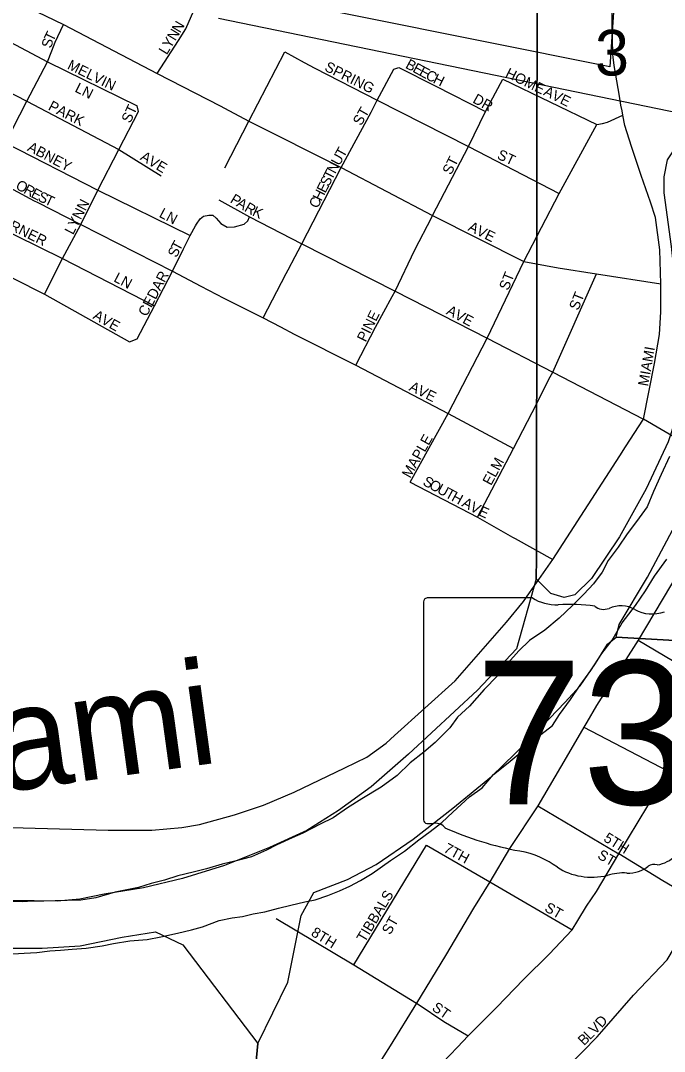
# Model space of a CAD drawing. Extents: x 0 to 1064, y 0 to 440.
# Drawn here: x 152.46 to 161.9, y 373.56 to 388.69 of the extents above; entities that cross this region are included whole.
import ezdxf

# ---------------------------------------------------------------- set-up
doc = ezdxf.new("R2010")
doc.units = 0
for name, color, linetype in [('GM_X_City_Street', 7, 'Continuous'), ('GM_X_City_Street_Text', 7, 'Continuous'), ('GM_X_Corporation', 7, 'Continuous'), ('GM_X_Major_River', 7, 'Continuous'), ('GM_X_Major_River_Text', 7, 'Continuous'), ('GM_X_Section', 7, 'Continuous'), ('GM_X_Section_Text', 7, 'Continuous'), ('GM_X_State_Location', 7, 'Continuous'), ('GM_X_State_Route', 7, 'Continuous'), ('GM_X_State_Shield', 7, 'Continuous')]:
    doc.layers.add(name, color=color, linetype=linetype)

msp = doc.modelspace()

# ---------------------------------------------------------------- linework, layer by layer
at = {"layer": 'GM_X_City_Street'}
for points in [[(161.151, 388.155), (161.146, 388.191), (161.135, 388.649), (161.142, 389.008), (161.191, 389.366), (161.296, 389.911), (161.601, 390.793), (161.843, 391.341), (162.079, 391.771), (162.286, 392.063), (162.287, 392.065)], [(152.079, 389.938), (152.163, 389.779), (152.225, 389.657), (152.262, 389.555), (152.286, 389.455), (152.262, 389.305), (152.178, 389.075), (153.085, 388.632), (154.457, 387.915), (155.385, 387.439), (155.446, 387.406)], [(154.457, 387.915), (154.77, 388.396), (154.88, 388.569), (155.032, 388.917)], [(151.906, 388.583), (152.852, 388.083), (154.166, 387.439)], [(152.913, 388.246), (152.962, 388.375), (153.085, 388.632)], [(151.448, 385.362), (151.706, 385.869), (151.977, 386.409), (152.232, 386.894), (152.546, 387.509), (152.852, 388.083), (152.913, 388.246)], [(155.45, 386.528), (155.806, 387.216), (156.334, 388.232)], [(156.334, 388.232), (156.618, 388.077)], [(156.618, 388.077), (156.773, 387.992), (157.688, 387.523), (159.026, 386.842), (160.357, 386.153)], [(161.28, 387.367), (161.264, 387.449), (161.244, 387.58), (161.166, 388.029), (161.151, 388.155)], [(151.61, 387.989), (152.546, 387.509), (153.895, 386.796), (154.517, 386.41)], [(157.633, 387.416), (157.688, 387.523), (157.931, 387.975)], [(157.931, 387.975), (158.005, 388.002), (158.548, 387.726), (159.277, 387.355)], [(158.488, 385.804), (158.501, 385.831), (159.026, 386.842), (159.277, 387.355), (159.53, 387.83)], [(159.53, 387.83), (160.91, 387.163)], [(151.307, 387.38), (152.232, 386.894), (153.588, 386.199), (154.941, 385.534)], [(152.805, 384.674), (153.068, 385.197), (153.338, 385.696), (153.588, 386.199), (153.895, 386.796), (154.185, 387.356), (154.166, 387.439)], [(155.446, 387.406), (155.806, 387.216), (157.158, 386.535), (158.501, 385.831), (159.84, 385.153), (160.343, 385.063), (160.906, 384.971), (161.848, 384.824)], [(156.529, 385.312), (156.582, 385.413), (157.158, 386.535), (157.598, 387.348), (157.633, 387.416)], [(161.595, 382.838), (161.755, 383.657), (161.829, 384.081), (161.848, 384.414), (161.848, 384.824), (161.837, 385.326), (161.77, 385.802), (161.7, 386.027), (161.563, 386.415), (161.417, 386.84), (161.32, 387.152), (161.293, 387.301), (161.28, 387.367)], [(158.171, 381.914), (158.728, 382.922), (159.3, 384.03), (159.84, 385.153), (160.357, 386.153), (160.91, 387.163), (160.992, 387.182)], [(160.992, 387.182), (161.069, 387.2), (161.293, 387.301)], [(151.06, 386.884), (151.977, 386.409), (152.653, 386.047), (152.699, 386.023)], [(150.778, 386.363), (151.706, 385.869), (153.068, 385.197), (154.418, 384.505)], [(152.699, 386.023), (153.338, 385.696), (154.684, 385.011), (155.099, 384.792), (155.437, 384.616), (155.604, 384.534), (155.84, 384.414), (156.016, 384.329), (156.27, 384.195)], [(155.366, 386.059), (155.813, 385.812)], [(150.51, 385.855), (151.448, 385.362), (152.805, 384.674), (154.052, 383.974)], [(155.037, 385.702), (155.088, 385.78), (155.14, 385.821), (155.216, 385.835), (155.277, 385.833), (155.326, 385.792), (155.391, 385.713), (155.484, 385.657), (155.592, 385.662), (155.736, 385.703), (155.788, 385.752), (155.813, 385.812)], [(155.813, 385.812), (156.582, 385.413), (157.949, 384.717), (159.3, 384.03), (160.264, 383.531), (161.595, 382.838)], [(157.906, 384.639), (157.949, 384.717), (158.241, 385.323), (158.488, 385.804)], [(154.052, 383.974), (154.165, 384.019), (154.418, 384.505), (154.684, 385.011), (154.843, 385.342), (154.941, 385.534), (155.022, 385.677), (155.037, 385.702)], [(156.381, 385.032), (156.486, 385.229), (156.529, 385.312)], [(156.016, 384.329), (156.351, 384.976), (156.381, 385.032)], [(160.227, 383.46), (160.264, 383.531), (160.906, 384.971)], [(157.376, 383.631), (157.661, 384.192), (157.906, 384.639)], [(156.27, 384.195), (156.469, 384.09), (157.376, 383.631), (158.728, 382.922), (159.688, 382.409)], [(159.159, 381.402), (159.688, 382.409), (159.961, 382.937), (160.227, 383.46)], [(161.333, 382.434), (161.595, 382.838)], [(162.948, 382.047), (161.595, 382.838)], [(159.921, 380.289), (160.266, 380.781), (161.247, 382.302), (161.333, 382.434)], [(158.171, 381.914), (159.159, 381.402), (159.674, 381.106), (159.71, 381.087)], [(159.71, 381.087), (160.266, 380.781)], [(157.94, 378.195), (158.833, 379.001), (159.583, 379.862), (159.836, 380.166), (159.921, 380.289)], [(161.515, 379.598), (162.682, 378.906), (163.911, 378.161), (164.612, 377.807), (165.523, 377.313), (168.266, 375.904), (168.882, 375.589), (170.126, 374.923), (171.448, 374.24), (172.31, 373.804), (172.559, 373.667), (172.84, 373.543), (174.387, 373.333), (174.992, 373.255), (175.861, 373.155), (177.972, 372.901), (178.741, 372.789), (179.647, 372.661), (180.36, 372.518), (180.767, 372.42), (181.114, 372.292), (181.801, 372.009), (182.536, 371.675), (183.103, 371.432)], [(160.72, 378.319), (161.949, 377.676), (163.127, 376.976)], [(151.634, 376.854), (152.495, 376.844), (153.74, 376.808), (154.379, 376.808), (154.82, 376.847), (155.078, 376.893), (155.593, 377.032), (156.021, 377.174), (156.47, 377.367), (157.211, 377.72), (157.537, 377.878), (157.818, 378.084), (157.94, 378.195)], [(160.044, 377.167), (161.233, 376.459)], [(157.343, 374.832), (158.409, 376.587)], [(158.409, 376.587), (159.338, 376.049), (160.546, 375.343)], [(160.982, 373.85), (161.45, 374.387), (161.94, 374.902), (162.438, 375.738)], [(156.204, 375.51), (157.343, 374.832), (158.263, 374.269), (158.288, 374.252)], [(158.288, 374.252), (158.666, 373.999), (159.023, 373.788)], [(154.504, 367.847), (155.184, 368.003), (155.543, 368.226), (156.045, 368.76), (156.597, 369.314), (157.709, 370.492), (160.914, 373.772), (160.982, 373.85)]]:
    msp.add_lwpolyline(points, dxfattribs=at)
at = {"layer": 'GM_X_Corporation'}
for points in [[(155.357, 388.724), (163.323, 387.088), (165.467, 393.673)], [(161.179, 389.185), (161.101, 388.012), (155.515, 389.139)]]:
    msp.add_lwpolyline(points, dxfattribs=at)
at = {"layer": 'GM_X_Major_River'}
for points in [[(161.978, 382.294), (161.855, 382.03), (161.74, 381.777), (161.649, 381.555), (161.492, 381.34), (161.353, 381.155), (161.221, 380.963), (161.076, 380.767), (160.987, 380.592), (160.861, 380.425), (160.718, 380.271), (160.555, 380.105), (160.357, 379.921), (160.146, 379.744), (159.923, 379.592), (159.768, 379.438), (159.605, 379.26), (159.455, 379.075), (159.255, 378.873), (159.043, 378.629), (158.868, 378.464), (158.755, 378.308), (158.537, 378.095), (158.37, 377.953), (158.172, 377.794), (157.979, 377.611), (157.744, 377.44), (157.46, 377.265), (157.25, 377.137), (157.04, 376.99), (156.85, 376.897), (156.598, 376.764), (156.438, 376.695), (156.217, 376.591), (156.063, 376.516), (155.842, 376.418), (155.598, 376.351), (155.415, 376.308), (155.182, 376.24), (154.987, 376.191), (154.761, 376.136), (154.565, 376.074), (154.37, 376.024), (154.186, 375.968), (153.845, 375.897), (153.557, 375.813), (153.338, 375.782), (153.138, 375.775), (152.961, 375.768), (152.798, 375.766), (152.634, 375.764), (152.482, 375.755)], [(153.819, 375.144), (154.057, 375.181), (154.312, 375.205), (154.513, 375.242), (154.757, 375.297), (154.965, 375.346), (155.124, 375.391), (155.369, 375.482), (155.558, 375.52), (155.71, 375.54), (155.869, 375.579), (156.04, 375.611), (156.241, 375.661), (156.418, 375.705), (156.626, 375.754), (156.778, 375.787), (156.962, 375.849), (157.134, 375.918), (157.287, 375.987), (157.441, 376.068), (157.614, 376.173), (157.885, 376.361), (158.089, 376.501), (158.3, 376.666), (158.467, 376.79), (158.634, 376.919), (158.796, 377.073), (159.044, 377.298), (159.23, 377.427), (159.393, 377.624), (159.61, 377.794), (159.814, 377.965), (160.088, 378.214), (160.261, 378.343), (160.362, 378.505), (160.526, 378.726), (160.665, 378.935), (160.822, 379.15), (160.986, 379.401), (161.137, 379.598), (161.283, 379.849), (161.478, 380.106), (161.623, 380.321), (161.756, 380.537), (161.938, 380.787)], [(152.482, 375.755), (152.318, 375.759)], [(152.256, 374.989), (152.505, 375.001), (152.693, 375.014), (152.882, 375.034), (153.04, 375.048), (153.21, 375.062), (153.417, 375.075), (153.654, 375.112), (153.819, 375.144)]]:
    msp.add_lwpolyline(points, dxfattribs=at)
at = {"layer": 'GM_X_Section'}
for points in [[(174.69, 395.328), (173.24, 378.953), (161.194, 379.638), (161.24, 379.825), (161.654, 380.519), (162.02, 381.209), (162.303, 381.767), (162.553, 382.422), (162.727, 382.958), (162.917, 383.651), (163.071, 384.393), (163.138, 386.186), (163.239, 386.687), (163.391, 387.344), (163.49, 387.718), (163.729, 388.465), (163.816, 388.881)], [(143.725, 390.273), (160.036, 390.151), (160.024, 380.8), (160.018, 380.498), (159.73, 379.467), (159.161, 378.86), (158.148, 377.923), (157.599, 377.443), (157.119, 377.095), (156.653, 376.802), (156.108, 376.552), (155.449, 376.287), (154.833, 376.099), (154.26, 375.959), (153.683, 375.868), (153.324, 375.796), (152.99, 375.766), (152.317, 375.774)], [(163.038, 388.781), (162.94, 388.414), (162.687, 387.885), (162.353, 387.256), (161.941, 386.646), (161.894, 386.399), (161.895, 386.162), (162, 385.372), (162.057, 384.868), (162.053, 384.365), (162.128, 383.891), (162.126, 383.485), (162.058, 382.82), (161.955, 382.507), (161.632, 381.816), (161.242, 381.115), (160.83, 380.499), (160.589, 380.262), (160.43, 380.223), (160.237, 380.281), (160.018, 380.498), (160.024, 380.8), (160.036, 390.151)], [(152.128, 375.075), (152.77, 375.074), (153.328, 375.111), (153.943, 375.238), (154.435, 375.313), (154.837, 375.123), (155.935, 373.677), (154.997, 363.776)]]:
    msp.add_lwpolyline(points, dxfattribs=at)
msp.add_lwpolyline([(173.24, 378.953), (171.779, 362.681), (154.997, 363.776), (155.935, 373.677), (156.378, 374.577), (156.573, 375.555), (156.756, 375.891), (157.25, 376.081), (157.673, 376.303), (158.214, 376.674), (158.798, 377.128), (159.365, 377.596), (159.885, 378.1), (160.442, 378.683), (160.665, 378.927), (160.889, 379.256), (161.065, 379.537), (161.194, 379.638)], close=True, dxfattribs=at)
at = {"layer": 'GM_X_State_Route'}
for points in [[(162.948, 382.047), (162.515, 381.302), (162.236, 380.807), (161.515, 379.598), (160.906, 378.636), (160.763, 378.391)], [(161.233, 376.459), (161.658, 377.163), (161.949, 377.676), (162.149, 378.028), (162.595, 378.765), (162.682, 378.906), (163.072, 379.539), (163.297, 379.925)], [(160.763, 378.391), (160.72, 378.319), (160.459, 377.874), (160.044, 377.167)], [(160.044, 377.167), (159.631, 376.536), (159.338, 376.049), (159.1, 375.661), (158.688, 374.967), (158.263, 374.269), (157.878, 373.64), (157.506, 373.056), (157.201, 372.563), (156.888, 372.037), (156.619, 371.562), (156.348, 371.128)], [(160.044, 377.167), (161.233, 376.459)], [(160.631, 375.483), (160.757, 375.692), (160.903, 375.909), (161.233, 376.459)], [(164.499, 374.516), (164.139, 374.74), (163.669, 375.02), (163.209, 375.286), (162.76, 375.551), (162.438, 375.738), (161.879, 376.065), (161.233, 376.459)], [(156.101, 370.736), (156.348, 371.128), (156.72, 371.411), (157.266, 371.964), (157.775, 372.489), (158.188, 372.922), (158.528, 373.272), (158.865, 373.623), (159.023, 373.788), (159.437, 374.205), (159.84, 374.62), (160.213, 374.987), (160.546, 375.343), (160.631, 375.483)]]:
    msp.add_lwpolyline(points, dxfattribs=at)
at = {"layer": 'GM_X_State_Shield'}
for p, q in [((159.965, 380.217), (158.421, 380.217)), ((158.369, 380.162), (158.369, 376.96))]:
    msp.add_line(p, q, dxfattribs=at)
for centre, major_axis, start_param, end_param in [((158.429, 380.168), (0.0611, 0), 1.712693, 3.28349), ((160.333, 380.588), (0.593, 0), 4.042523, 4.731795), ((160.529, 378.419), (2.127, 0), 1.404758, 1.657858), ((161.012, 380.185), (0.171, 0), 3.836095, 5.185415), ((161.263, 379.815), (0.355, 0), 0.950623, 2.079405), ((161.722, 380.323), (0.428, 0), 4.081561, 5.145723), ((158.43, 376.953), (0.0616, 0), 3.00124, 4.508301), ((158.439, 377.28), (0.47, 0), 4.665946, 4.897461), ((158.535, 376.775), (0.17, 0), 0.519207, 1.627899), ((160.676, 379.652), (4.038, 0), 4.195997, 4.488961), ((159.472, 375.521), (1.264, 0), 0.823519, 1.323587), ((161.696, 376.649), (0.452, 0), 4.937069, 5.64225), ((161.361, 376.519), (0.427, 0), 4.691044, 5.507374), ((161.747, 376.209), (0.12, 0), 1.147584, 2.315152), ((160.839, 376.759), (0.802, 0), 4.026481, 4.996735), ((161.302, 375.652), (0.659, 0), 1.495662, 1.94098)]:
    msp.add_ellipse(centre, major_axis=major_axis, ratio=0.8, start_param=start_param, end_param=end_param, dxfattribs=at)

# ---------------------------------------------------------------- texts
at = {"layer": 'GM_X_City_Street_Text'}
for s, height, rotation, p in [('N', 0.152, 59.5815, (154.795, 388.499)), ('T', 0.152, 64.0703, (152.93, 388.371)), ('N', 0.152, 58.64, (154.724, 388.383)), ('S', 0.152, 73.4054, (152.902, 388.275)), ('Y', 0.152, 58.64, (154.654, 388.269)), ('L', 0.152, 58.6145, (154.599, 388.178)), ('MELVIN', 0.1515, 333.9025, (153.129, 387.988)), ('SPRING', 0.1515, 333.4389, (156.903, 387.962)), ('B', 0.152, 331.6647, (158.09, 388.001)), ('E', 0.152, 331.6511, (158.196, 387.944)), ('E', 0.152, 331.689, (158.29, 387.893)), ('C', 0.152, 331.6647, (158.384, 387.843)), ('HOME', 0.1515, 334.0621, (159.556, 387.868)), ('LN', 0.1515, 333.4301, (153.24, 387.651)), ('H', 0.152, 333.7776, (158.495, 387.783)), ('DR', 0.1515, 330.6332, (159.077, 387.494)), ('AVE', 0.1515, 333.4484, (160.116, 387.602)), ('PARK', 0.1515, 332.7477, (152.849, 387.388)), ('ST', 0.1515, 64.9823, (154.064, 387.175)), ('ST', 0.1515, 60.2568, (157.452, 387.137)), ('ABNEY', 0.1515, 332.3505, (152.543, 386.787)), ('AVE', 0.1515, 329.0388, (154.198, 386.654)), ('U', 0.152, 61.2639, (157.133, 386.55)), ('T', 0.152, 60.9666, (157.197, 386.667)), ('ST', 0.1515, 63.4349, (158.771, 386.415)), ('ST', 0.1515, 334.9943, (159.435, 386.669)), ('N', 0.152, 62.6334, (157.072, 386.433)), ('S', 0.152, 62.9463, (156.975, 386.243)), ('T', 0.152, 62.922, (157.023, 386.338)), ('O', 0.152, 331.1488, (152.37, 386.229)), ('R', 0.152, 331.153, (152.487, 386.165)), ('E', 0.152, 62.9463, (156.926, 386.148)), ('E', 0.152, 332.3244, (152.595, 386.106)), ('S', 0.152, 334.3076, (152.695, 386.054)), ('T', 0.152, 334.7111, (152.792, 386.007)), ('P', 0.152, 328.7505, (155.518, 386.027)), ('C', 0.152, 62.9135, (156.811, 385.922)), ('H', 0.152, 62.9614, (156.866, 386.029)), ('LYNN', 0.1515, 62.8217, (153.225, 385.537)), ('A', 0.152, 328.7819, (155.609, 385.972)), ('R', 0.152, 330.1134, (155.727, 385.901)), ('K', 0.152, 334.78, (155.843, 385.835)), ('TURNER', 0.1515, 333.891, (152.036, 385.748)), ('LN', 0.1515, 332.0986, (154.476, 385.814)), ('AVE', 0.1515, 333.435, (159.009, 385.615)), ('S', 0.152, 65.0227, (154.744, 385.201)), ('T', 0.152, 61.8214, (154.788, 385.296)), ('LN', 0.1515, 332.0986, (153.81, 384.868)), ('CEDAR', 0.1515, 62.3546, (154.305, 384.336)), ('ST', 0.1515, 68.1961, (159.61, 384.72)), ('ST', 0.1515, 68.1961, (160.637, 384.427)), ('PINE', 0.1515, 63.4349, (157.518, 383.962)), ('AVE', 0.1515, 331.7003, (158.69, 384.388)), ('AVE', 0.1515, 330.7528, (153.504, 384.321)), ('MIAMI', 0.1515, 79.9175, (161.662, 383.315)), ('AVE', 0.1515, 333.435, (158.143, 383.268)), ('MAPLE', 0.1515, 60.7101, (158.172, 381.963)), ('ELM', 0.1515, 61.7002, (159.358, 381.856)), ('S', 0.152, 331.3328, (158.344, 381.881)), ('O', 0.152, 331.3502, (158.437, 381.83)), ('U', 0.152, 331.3502, (158.554, 381.766)), ('T', 0.152, 331.3328, (158.671, 381.702)), ('H', 0.152, 331.3252, (158.765, 381.651)), ('A', 0.152, 331.3721, (158.917, 381.568)), ('V', 0.152, 331.3233, (159.034, 381.504)), ('E', 0.152, 335.2871, (159.161, 381.435)), ('5TH', 0.1515, 328.2394, (160.998, 376.654)), ('7TH', 0.1515, 331.4021, (158.65, 376.494)), ('ST', 0.1515, 330.2686, (160.908, 376.401)), ('TIBBALS', 0.1515, 59.0388, (157.505, 375.151)), ('ST', 0.1515, 330.2518, (160.131, 375.627)), ('ST', 0.1515, 60.2568, (157.878, 375.261)), ('8TH', 0.1515, 328.2441, (156.705, 375.267)), ('ST', 0.1515, 325.2979, (158.479, 374.173)), ('V', 0.152, 45.7245, (160.885, 373.798)), ('D', 0.152, 47.499, (160.981, 373.897)), ('L', 0.152, 45.031, (160.808, 373.721)), ('B', 0.152, 45, (160.723, 373.636))]:
    msp.add_text(s, height=height, rotation=rotation, dxfattribs=at).set_placement(p)
at = {"layer": 'GM_X_Major_River_Text'}
msp.add_text('Miami', height=1.5151, rotation=7.8132, dxfattribs=at).set_placement((150.036, 377.069))
at = {"layer": 'GM_X_Section_Text'}
msp.add_text('3', height=0.67, rotation=0, dxfattribs=at).set_placement((160.883, 387.884))
at = {"layer": 'GM_X_State_Location'}
for s in ['s', 'r']:
    msp.add_text(s, height=0.00303, dxfattribs=at).set_placement((160.946, 378.348))
msp.add_text('73D', height=0.00303, rotation=0, dxfattribs=at).set_placement((159.783, 378.127))
at = {"layer": 'GM_X_State_Shield'}
msp.add_text('73D', height=2.1094, dxfattribs=at).set_placement((159.129, 377.185))

doc.saveas('drawing.dxf')
